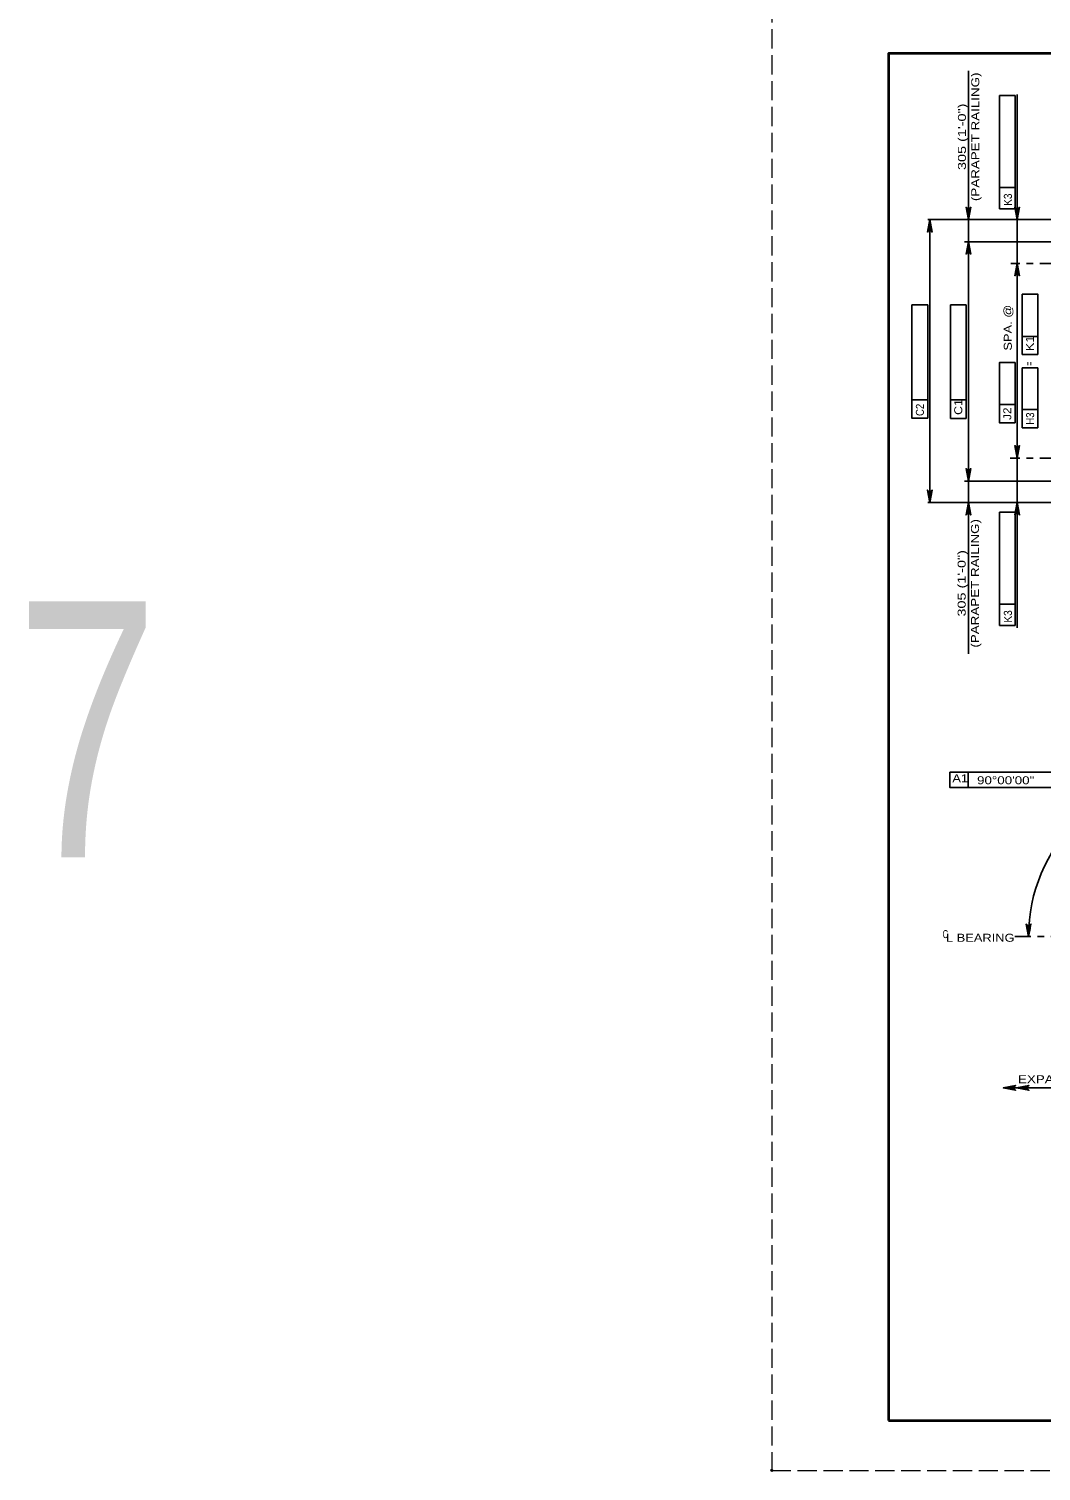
# Model space of a CAD drawing. Extents: x -11 to 79, y -154 to 0.
# Drawn here: x -11.14 to 4.04, y -154.01 to -132.38 of the extents above; entities that cross this region are included whole.
import ezdxf
from ezdxf.enums import TextEntityAlignment as Align

# ---------------------------------------------------------------- set-up
doc = ezdxf.new("R2010")
doc.units = 0
doc.header["$LTSCALE"] = 0.048
doc.header["$PDMODE"] = 32
doc.header["$PDSIZE"] = 0.024
doc.linetypes.add('DOT_DASHED', pattern=[7.7, 5, -1.2, 0.3, -1.2])
doc.linetypes.add('LONG_DASHED', pattern=[7.5, 6, -1.5])
for name, color, linetype, lineweight in [('1', 7, 'Continuous', 25), ('4', 7, 'Continuous', 25), ('5', 7, 'Continuous', 25), ('63', 7, 'LONG_DASHED', 13)]:
    doc.layers.add(name, color=color, linetype=linetype, lineweight=lineweight)
doc.layers.add('53', color=7, linetype='Continuous')
doc.layers.add('62', color=7, linetype='Continuous')

msp = doc.modelspace()

# ---------------------------------------------------------------- hatches: boundary and pattern name
at = {"layer": '4'}
for points in [[(2.928, -135.12433), (2.96733, -135.12433), (2.94767, -135.24242)], [(3.662, -135.129), (3.69983, -135.129), (3.68092, -135.24242)], [(2.34975, -135.3605), (2.38908, -135.3605), (2.36942, -135.24242)], [(2.928, -135.69142), (2.96733, -135.69142), (2.94767, -135.57325)], [(3.662, -136.01125), (3.69983, -136.01125), (3.68092, -135.89783)], [(3.662, -138.70417), (3.69983, -138.70417), (3.68092, -138.8175)], [(2.928, -139.04542), (2.96733, -139.04542), (2.94767, -139.1635)], [(2.34975, -139.36558), (2.38908, -139.36558), (2.36942, -139.48367)], [(2.928, -139.60175), (2.96733, -139.60175), (2.94767, -139.48367)], [(3.662, -139.59708), (3.69983, -139.59708), (3.68092, -139.48367)]]:
    msp.add_hatch(color=256, dxfattribs=at).paths.add_polyline_path(points)
at = {"layer": '5'}
msp.add_hatch(color=256, dxfattribs=at).paths.add_polyline_path([(3.874, -145.87358), (3.834, -145.87233), (3.85025, -145.99292)])

# ---------------------------------------------------------------- linework, layer by layer
at = {"layer": '1', "lineweight": 35}
msp.add_lwpolyline([(1.75, -153.25), (33.25, -153.25), (33.25, -132.75), (1.75, -132.75)], close=True, dxfattribs=at)
at = {"layer": '4'}
for p, q in [((2.94767, -133.00883), (2.94767, -141.75433)), ((3.4135, -133.37925), (3.64975, -133.37925)), ((3.4135, -135.08008), (3.4135, -133.37925)), ((3.64975, -133.37925), (3.64975, -135.08008)), ((3.68092, -135.00492), (3.68092, -133.365)), ((3.64975, -134.76008), (3.4135, -134.76008)), ((3.64975, -135.08008), (3.4135, -135.08008)), ((3.68092, -135.129), (3.68092, -135.00492)), ((7.08542, -135.24242), (2.33983, -135.24242)), ((2.36942, -135.24242), (2.36942, -139.48367)), ((3.68092, -139.48367), (3.68092, -135.24242)), ((7.058, -135.57325), (2.88858, -135.57325)), ((2.68025, -136.522), (2.91642, -136.522)), ((2.68025, -138.22275), (2.68025, -136.522)), ((2.91642, -136.522), (2.91642, -138.22275)), ((3.9915, -136.99675), (3.75525, -136.99675)), ((3.75525, -137.46333), (3.9915, -137.46333)), ((3.75525, -138.36675), (3.75525, -137.46333)), ((3.9915, -137.46333), (3.9915, -138.36675)), ((2.33817, -137.94658), (2.102, -137.94658)), ((2.91642, -137.94717), (2.68025, -137.94717)), ((3.64892, -138.01275), (3.41267, -138.01275)), ((3.9915, -138.09117), (3.75525, -138.09117)), ((2.91642, -138.22275), (2.68025, -138.22275)), ((3.9915, -138.36675), (3.75525, -138.36675)), ((7.058, -139.1635), (2.88858, -139.1635)), ((7.08542, -139.48367), (2.33983, -139.48367)), ((3.4135, -139.62933), (3.64975, -139.62933)), ((3.4135, -141.33017), (3.4135, -139.62933)), ((3.64975, -139.62933), (3.64975, -141.33017)), ((3.64975, -141.01017), (3.4135, -141.01017)), ((3.64975, -141.33017), (3.4135, -141.33017)), ((2.66775, -143.52817), (4.32867, -143.52817)), ((2.94333, -143.75883), (2.94333, -143.53742)), ((6.24767, -148.26392), (3.47033, -148.26558))]:
    msp.add_line(p, q, dxfattribs=at)
at = {"layer": '4', "linetype": 'DOT_DASHED'}
for p, q in [((15.6015, -135.89783), (3.585, -135.89783)), ((15.6015, -138.8175), (3.57292, -138.8175)), ((3.64408, -145.99292), (9.27092, -145.99292))]:
    msp.add_line(p, q, dxfattribs=at)
at = {"layer": '4'}
for points in [[(2.94767, -135.24242), (2.91275, -135.056), (2.92267, -135.07033), (2.93517, -135.07775), (2.94767, -135.07992), (2.96017, -135.07775), (2.97267, -135.07033), (2.98258, -135.056), (2.94767, -135.24242), (2.97267, -135.07033), (2.96017, -135.07775), (2.94767, -135.24242), (2.94767, -135.07992), (2.93517, -135.07775), (2.94767, -135.24242), (2.92267, -135.07033)], [(3.68092, -135.24242), (3.646, -135.056), (3.65592, -135.07033), (3.66842, -135.07775), (3.68092, -135.07992), (3.69342, -135.07775), (3.70592, -135.07033), (3.71583, -135.056), (3.68092, -135.24242), (3.70592, -135.07033), (3.69342, -135.07775), (3.68092, -135.24242), (3.68092, -135.07992), (3.66842, -135.07775), (3.68092, -135.24242), (3.65592, -135.07033)], [(2.36942, -135.24242), (2.40433, -135.42883), (2.39442, -135.4145), (2.38192, -135.40708), (2.36942, -135.40492), (2.35692, -135.40708), (2.34442, -135.4145), (2.3345, -135.42883), (2.36942, -135.24242), (2.34442, -135.4145), (2.35692, -135.40708), (2.36942, -135.24242), (2.36942, -135.40492), (2.38192, -135.40708), (2.36942, -135.24242), (2.39442, -135.4145)], [(2.94767, -135.57325), (2.98258, -135.75967), (2.97267, -135.74533), (2.96017, -135.73792), (2.94767, -135.73575), (2.93517, -135.73792), (2.92267, -135.74533), (2.91275, -135.75967), (2.94767, -135.57325), (2.92267, -135.74533), (2.93517, -135.73792), (2.94767, -135.57325), (2.94767, -135.73575), (2.96017, -135.73792), (2.94767, -135.57325), (2.97267, -135.74533)], [(3.68092, -135.89783), (3.71583, -136.08425), (3.70592, -136.06992), (3.69342, -136.0625), (3.68092, -136.06033), (3.66842, -136.0625), (3.65592, -136.06992), (3.646, -136.08425), (3.68092, -135.89783), (3.65592, -136.06992), (3.66842, -136.0625), (3.68092, -135.89783), (3.68092, -136.06033), (3.69342, -136.0625), (3.68092, -135.89783), (3.70592, -136.06992)], [(3.68092, -138.8175), (3.646, -138.63108), (3.65592, -138.64542), (3.66842, -138.65283), (3.68092, -138.655), (3.69342, -138.65283), (3.70592, -138.64542), (3.71583, -138.63108), (3.68092, -138.8175), (3.70592, -138.64542), (3.69342, -138.65283), (3.68092, -138.8175), (3.68092, -138.655), (3.66842, -138.65283), (3.68092, -138.8175), (3.65592, -138.64542)], [(2.94767, -139.1635), (2.91275, -138.97708), (2.92267, -138.99142), (2.93517, -138.99883), (2.94767, -139.001), (2.96017, -138.99883), (2.97267, -138.99142), (2.98258, -138.97708), (2.94767, -139.1635), (2.97267, -138.99142), (2.96017, -138.99883), (2.94767, -139.1635), (2.94767, -139.001), (2.93517, -138.99883), (2.94767, -139.1635), (2.92267, -138.99142)], [(2.36942, -139.48367), (2.3345, -139.29725), (2.34442, -139.31158), (2.35692, -139.319), (2.36942, -139.32117), (2.38192, -139.319), (2.39442, -139.31158), (2.40433, -139.29725), (2.36942, -139.48367), (2.39442, -139.31158), (2.38192, -139.319), (2.36942, -139.48367), (2.36942, -139.32117), (2.35692, -139.319), (2.36942, -139.48367), (2.34442, -139.31158)], [(2.94767, -139.48367), (2.98258, -139.67008), (2.97267, -139.65575), (2.96017, -139.64833), (2.94767, -139.64617), (2.93517, -139.64833), (2.92267, -139.65575), (2.91275, -139.67008), (2.94767, -139.48367), (2.92267, -139.65575), (2.93517, -139.64833), (2.94767, -139.48367), (2.94767, -139.64617), (2.96017, -139.64833), (2.94767, -139.48367), (2.97267, -139.65575)], [(3.68092, -139.48367), (3.71583, -139.67008), (3.70592, -139.65575), (3.69342, -139.64833), (3.68092, -139.64617), (3.66842, -139.64833), (3.65592, -139.65575), (3.646, -139.67008), (3.68092, -139.48367), (3.65592, -139.65575), (3.66842, -139.64833), (3.68092, -139.48367), (3.68092, -139.64617), (3.69342, -139.64833), (3.68092, -139.48367), (3.70592, -139.65575)], [(3.68092, -139.59708), (3.68092, -139.71042), (3.68092, -141.36592)], [(4.32867, -143.75883), (2.66775, -143.75883), (2.66775, -143.52817)], [(3.85025, -145.99292), (3.81525, -145.8065), (3.82525, -145.82083), (3.83775, -145.82825), (3.85025, -145.83042), (3.86275, -145.82825), (3.87525, -145.82083), (3.88517, -145.8065), (3.85025, -145.99292), (3.87525, -145.82083), (3.86275, -145.82825), (3.85025, -145.99292), (3.85025, -145.83042), (3.83775, -145.82825), (3.85025, -145.99292), (3.82525, -145.82083)], [(3.47033, -148.26558), (3.65675, -148.2305), (3.64233, -148.2405), (3.635, -148.253), (3.63283, -148.2655), (3.635, -148.278), (3.64242, -148.2905), (3.65675, -148.30042), (3.47033, -148.26558), (3.64242, -148.2905), (3.635, -148.278), (3.47033, -148.26558), (3.63283, -148.2655), (3.635, -148.253), (3.47033, -148.26558), (3.64233, -148.2405)], [(3.66992, -148.26558), (3.85633, -148.2305), (3.84192, -148.2405), (3.83458, -148.253), (3.83242, -148.2655), (3.83458, -148.278), (3.842, -148.2905), (3.85633, -148.30042), (3.66992, -148.26558), (3.842, -148.2905), (3.83458, -148.278), (3.66992, -148.26558), (3.83242, -148.2655), (3.83458, -148.253), (3.66992, -148.26558), (3.84192, -148.2405)]]:
    msp.add_lwpolyline(points, dxfattribs=at)
for points in [[(2.928, -135.12433), (2.96733, -135.12433), (2.94767, -135.24242)], [(3.662, -135.129), (3.69983, -135.129), (3.68092, -135.24242)], [(2.34975, -135.3605), (2.38908, -135.3605), (2.36942, -135.24242)], [(2.928, -135.69142), (2.96733, -135.69142), (2.94767, -135.57325)], [(3.662, -136.01125), (3.69983, -136.01125), (3.68092, -135.89783)], [(3.9915, -137.26475), (3.75525, -137.26475), (3.75525, -136.36142), (3.9915, -136.36142)], [(2.33817, -138.22217), (2.102, -138.22217), (2.102, -136.52133), (2.33817, -136.52133)], [(3.64892, -138.28833), (3.41267, -138.28833), (3.41267, -137.385), (3.64892, -137.385)], [(3.662, -138.70417), (3.69983, -138.70417), (3.68092, -138.8175)], [(2.928, -139.04542), (2.96733, -139.04542), (2.94767, -139.1635)], [(2.34975, -139.36558), (2.38908, -139.36558), (2.36942, -139.48367)], [(2.928, -139.60175), (2.96733, -139.60175), (2.94767, -139.48367)], [(3.662, -139.59708), (3.69983, -139.59708), (3.68092, -139.48367)]]:
    msp.add_lwpolyline(points, close=True, dxfattribs=at)
at = {"layer": '5'}
msp.add_lwpolyline([(3.874, -145.87358), (3.834, -145.87233), (3.85025, -145.99292)], close=True, dxfattribs=at)
msp.add_arc((6.27818, -145.9929), 2.42798, 90.00281, 180, dxfattribs=at)
at = {"layer": '62'}
msp.add_point((0, -154), dxfattribs=at)
at = {"layer": '63'}
msp.add_lwpolyline([(0, -154), (34, -154), (34, -132), (0, -132)], close=True, dxfattribs=at)

# ---------------------------------------------------------------- texts
at = {"layer": '4'}
for s, rotation, width, p in [('(PARAPET RAILING)', 90, 1.25, (3.11175, -133.99988)), ('305 (1\'-0")', 90, 1.35, (2.91175, -133.99988)), ('C1', 90, 1.15, (2.85625, -138.05288)), ('C2', 90, 0.9, (2.281, -138.09521)), ('J2', 90, 1.1, (3.59175, -138.15279)), ('H3', 90, 0.9, (3.93433, -138.22637)), ('(PARAPET RAILING)', 90, 1.25, (3.10708, -140.69688)), ('305 (1\'-0")', 90, 1.35, (2.90708, -140.69688)), ('EXPANSION BRG. DETAIL', 359.964, 1.25, (4.92988, -148.19435))]:
    msp.add_text(s, height=0.12, rotation=rotation, dxfattribs=dict(at, width=width)).set_placement(p, align=Align.CENTER)
for s, width, p in [('K3', 0.95, (3.60025, -135.03633)), ('SPA. @', 1.2, (3.59942, -137.20625)), ('K1', 1.2, (3.92983, -137.21575)), ('=', 0.6, (3.91967, -137.43475)), ('K3', 0.95, (3.60025, -141.2865))]:
    msp.add_text(s, height=0.12, rotation=90, dxfattribs=dict(at, width=width)).set_placement(p)
at = {"layer": '4', "width": 1.2}
msp.add_text('A1', height=0.12, dxfattribs=at).set_placement((2.82546, -143.68042), align=Align.CENTER)
at = {"layer": '4'}
for s, width, p in [('90°00\'00"', 1.25, (3.07808, -143.71042)), ('C', 0.65, (2.5615, -146.0175)), ('L BEARING', 1.2, (2.61283, -146.07233))]:
    msp.add_text(s, height=0.12, dxfattribs=dict(at, width=width)).set_placement(p)
at = {"layer": '53', "width": 0.75}
msp.add_text('7', height=3.84, dxfattribs=at).set_placement((-10.26808, -144.80492), align=Align.CENTER)

doc.saveas('drawing.dxf')
